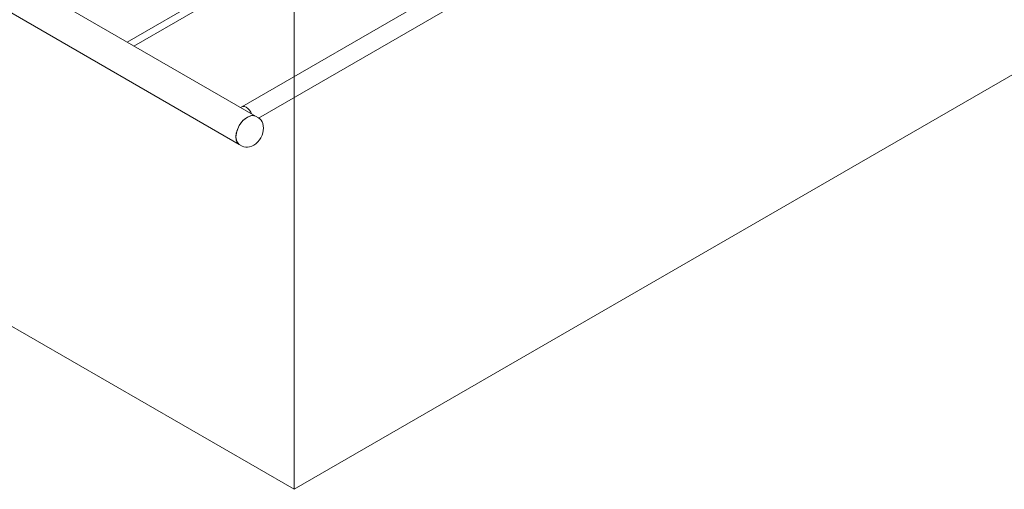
# Model space of a CAD drawing. Header units: metres. Extents: x -54598 to 1827199, y -329446 to -256744.
# Tile 295 of 474: x 197531 to 202339, y -290945 to -288651. Entities that reach past the tile are written whole.
import ezdxf

# ---------------------------------------------------------------- set-up
doc = ezdxf.new("R2010")
doc.units = ezdxf.units.M
doc.layers.add('G-ANNO-SYMB', color=7, linetype='Continuous', lineweight=9)
doc.layers.add('P-PIPE', color=7, linetype='Continuous', lineweight=20)

# ---------------------------------------------------------------- blocks, each defined once
blk = doc.blocks.new('ADSK_СтальСварка_Врезка - Врезка стальная-734068-AKS11')
at = {"layer": 'P-PIPE', "color": 22}
blk.add_line((-25155.6, 5625.7), (-25161.4, 5622.3), dxfattribs=at)
blk.add_polyline3d([(-25155.6, 5625.7, 0), (-25149.1, 5627.7, 0), (-25141.5, 5627, 0), (-25133.4, 5623.5, 0), (-25125.2, 5617.5, 0), (-25117.6, 5609.5, 0), (-25111.1, 5600, 0), (-25106.4, 5590.4, 0)], dxfattribs=at)
blk = doc.blocks.new('ADSK_СтальСварка_Заглушка_ГОСТ17379-2001 - Исполнение 2-668580-AKS11')
at = {"layer": 'P-PIPE', "color": 22}
for p, q in [((-25074.3, 5571.8), (-25088.1, 5579.7)), ((-25167.6, 5442), (-25153.8, 5434.1))]:
    blk.add_line(p, q, dxfattribs=at)
for points in [[(-25088.1, 5579.7, 0), (-25106.3, 5583.3, 0), (-25127.9, 5575.8, 0), (-25149.4, 5558.4, 0), (-25167.6, 5533.8, 0), (-25179.8, 5505.7, 0), (-25184.1, 5478.4, 0)], [(-25049.3, 5521.9, 0), (-25050.1, 5533.1, 0), (-25052.5, 5543.4, 0), (-25056.2, 5552.5, 0), (-25061.2, 5560.3, 0), (-25067.2, 5566.7, 0), (-25074.3, 5571.8, 0)], [(-25049.3, 5521.9, 0), (-25050.1, 5510.4, 0), (-25052.5, 5498.5, 0), (-25056.5, 5486.5, 0), (-25062.1, 5474.8, 0), (-25069.2, 5463.8, 0), (-25077.5, 5453.8, 0), (-25086.7, 5445.2, 0), (-25096.6, 5438.2, 0), (-25106.7, 5433.1, 0), (-25116.9, 5429.7, 0), (-25126.7, 5428.1, 0), (-25136, 5428.3, 0), (-25144.6, 5430.1, 0), (-25153.8, 5434.1, 0)], [(-25184.1, 5478.4, 0), (-25179.8, 5456.1, 0), (-25167.6, 5442, 0)]]:
    blk.add_polyline3d(points, dxfattribs=at)
blk = doc.blocks.new('fasdfsf')
at = {"layer": 'G-ANNO-SYMB'}
for p, q in [((442271.1, 99909.9), (433920.5, 95088.6)), ((433920.5, 95088.6), (433920.5, 99617)), ((433920.5, 95088.6), (428183.3, 98401))]:
    blk.add_line(p, q, dxfattribs=at)
at = {"layer": 'P-PIPE', "color": 22}
for p, q in [((433731.5, 96911.2), (430302.6, 98890.8)), ((430223.1, 98753.1), (433652, 96773.5)), ((433869.5, 97714.9), (433104.4, 97273.2)), ((433137.9, 97253.9), (433886.3, 97685.9)), ((434632, 97516.1), (433663.9, 96957.2)), ((433746.4, 96902), (434676.5, 97439))]:
    blk.add_line(p, q, dxfattribs=at)
for points in [[(433686.2, 96955, 0), (433678, 96958.4, 0), (433670.4, 96959.2, 0), (433663.9, 96957.2, 0)], [(433713.1, 96921.8, 0), (433708.4, 96931.5, 0), (433701.9, 96941, 0), (433694.3, 96949, 0), (433686.2, 96955, 0)], [(433691.7, 96907.3, 0), (433677.2, 96896.7, 0), (433672.5, 96892.2, 0)], [(433710.9, 96914.5, 0), (433706.3, 96913.5, 0), (433691.7, 96907.3, 0)], [(433731.5, 96911.2, 0), (433719.8, 96914.8, 0), (433715.4, 96914.9, 0)], [(433668, 96887.5, 0), (433663.6, 96882.4, 0), (433652, 96865.3, 0), (433643, 96846.7, 0), (433640.8, 96840.4, 0)], [(433638.9, 96834.1, 0), (433637.4, 96827.8, 0), (433635.5, 96809.9, 0)], [(433635.5, 96809.9, 0), (433637.4, 96794.2, 0), (433638.9, 96789.7, 0)], [(433640.2, 96786.6, 0), (433643, 96781.8, 0), (433652, 96773.5, 0)]]:
    blk.add_polyline3d(points, dxfattribs=at)
for name in ['ADSK_СтальСварка_Врезка - Врезка стальная-734068-AKS11', 'ADSK_СтальСварка_Заглушка_ГОСТ17379-2001 - Исполнение 2-668580-AKS11']:
    blk.add_blockref(name, (458819.6, 91331.5), dxfattribs=at)

msp = doc.modelspace()

# ---------------------------------------------------------------- block references
at = {"color": 5, "lineweight": 30}
msp.add_blockref('fasdfsf', (-235048.8, -386034.1), dxfattribs=at)

doc.saveas('drawing.dxf')
